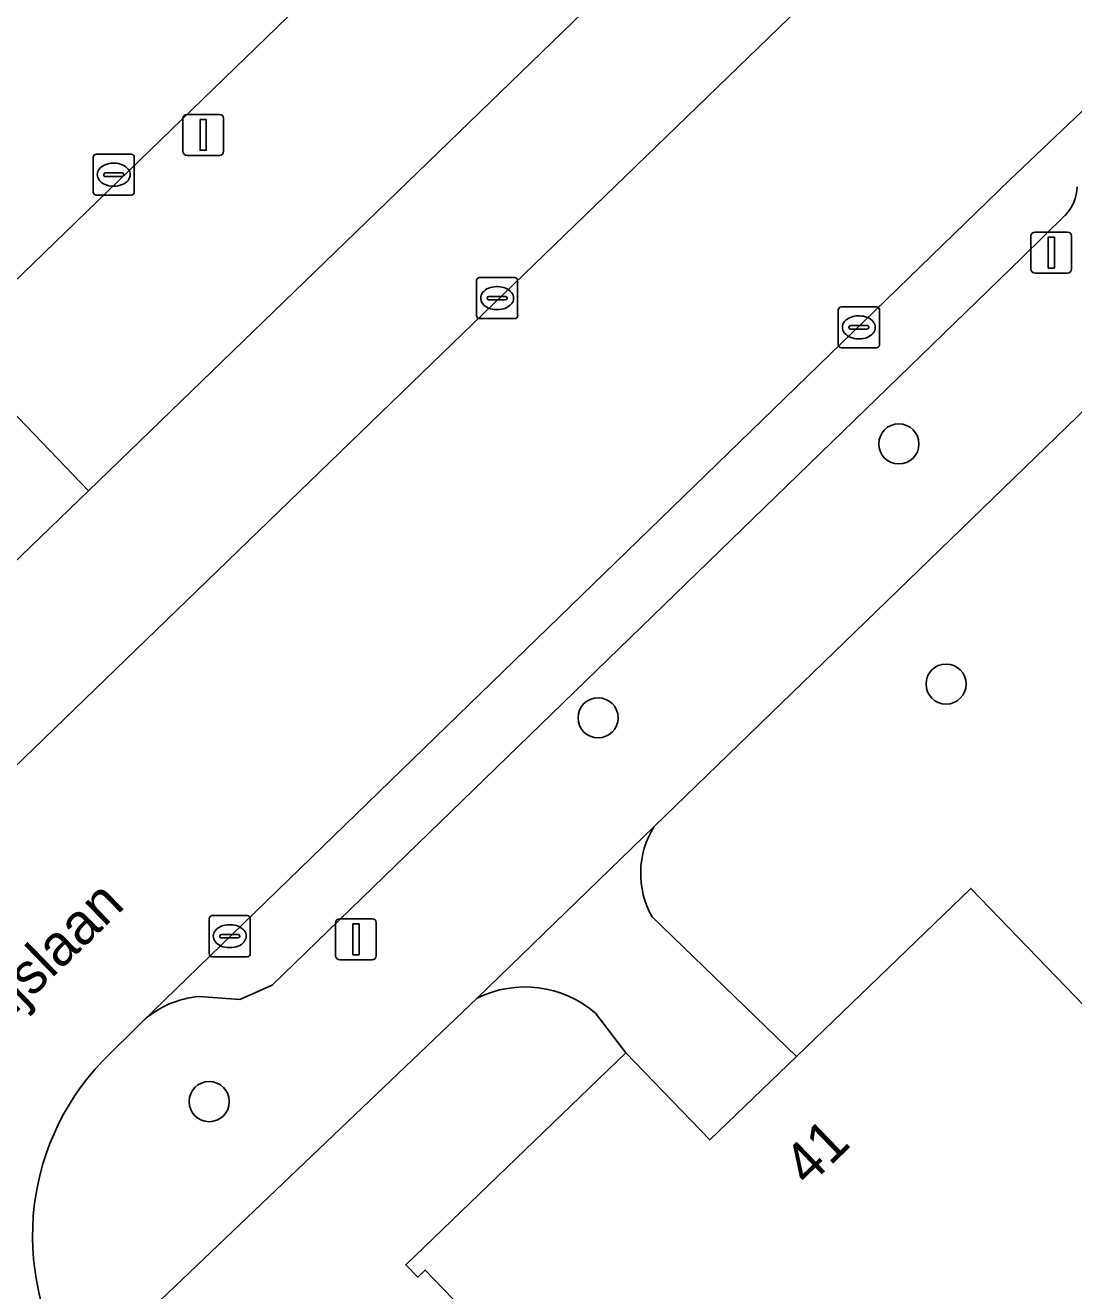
# Model space of a CAD drawing. Extents: x 157445 to 158888, y 383061 to 384688.
# Drawn here: x 158401.07 to 158426.61, y 383881.07 to 383911.91 of the extents above; entities that cross this region are included whole.
import ezdxf

# ---------------------------------------------------------------- set-up
doc = ezdxf.new("R2010")
doc.units = 0
for name, color, linetype in [('IMGEO_Boom', 7, 'Continuous'), ('IMGEO_Erf', 7, 'Continuous'), ('IMGEO_Groenvoorziening', 7, 'Continuous'), ('IMGEO_Haag', 7, 'Continuous'), ('IMGEO_Kolk', 7, 'Continuous'), ('IMGEO_Lichtmast', 7, 'Continuous'), ('IMGEO_Openbare_ruimte_label', 7, 'Continuous'), ('IMGEO_Pand', 7, 'Continuous'), ('IMGEO_Pand_nummerreeks', 7, 'Continuous'), ('IMGEO_Parkeervlak_open', 7, 'Continuous'), ('IMGEO_Rijbaan_lokaal_open', 7, 'Continuous'), ('IMGEO_Voetpad_open', 7, 'Continuous')]:
    doc.layers.add(name, color=color, linetype=linetype)

msp = doc.modelspace()

# ---------------------------------------------------------------- linework, layer by layer
at = {"layer": 'IMGEO_Boom'}
for centre in [(158422.347, 383901.709), (158423.498, 383895.855), (158415.02, 383895.032), (158405.546, 383885.677)]:
    msp.add_circle(centre, 0.489, dxfattribs=at)
at = {"layer": 'IMGEO_Erf'}
for points in [[(158438.559, 383913.872), (158416.387, 383892.382)], [(158412.073, 383888.2), (158403.479, 383880.004), (158404.851, 383878.41), (158406.958, 383876.246), (158411.036, 383871.909), (158430.803, 383851.097), (158426.813, 383848.24), (158440.405, 383828.146), (158440.739, 383828.38), (158449.308, 383815.94), (158500, 383850.527), (158500.951, 383851.176), (158500, 383852.558), (158496.134, 383858.175), (158459.68, 383895.913)], [(158416.337, 383890.182), (158419.853, 383886.779), (158424.1, 383890.875), (158427.558, 383887.289), (158426.943, 383886.695), (158434.123, 383879.25), (158435.398, 383880.479), (158437.607, 383878.188), (158436.368, 383876.993), (158441.278, 383871.902), (158441.97, 383872.57), (158447.024, 383867.329), (158438.798, 383859.396), (158435.198, 383855.925), (158434.951, 383856.181), (158435.126, 383856.35), (158410.805, 383881.571), (158410.627, 383881.399), (158410.336, 383881.7), (158415.694, 383886.867), (158414.956, 383887.837)]]:
    msp.add_lwpolyline(points, dxfattribs=at)
for centre, radius, start, end in [((158418.2, 383891.24), 2.143, 147.8001, 209.596), ((158413.241, 383885.844), 2.629, 49.2776, 116.3697)]:
    msp.add_arc(centre, radius, start, end, dxfattribs=at)
at = {"layer": 'IMGEO_Groenvoorziening'}
msp.add_lwpolyline([(158422.655, 383914.984), (158423.96, 383916.751), (158424.606, 383917.499), (158424.863, 383917.743), (158423.161, 383919.483), (158422.663, 383919.992), (158402.61, 383900.565), (158399.337, 383897.416), (158387.866, 383886.324), (158390.324, 383883.695)], close=True, dxfattribs=at)
msp.add_lwpolyline([(158395.648, 383901.21), (158399.337, 383897.416), (158402.61, 383900.565), (158399.194, 383904.113), (158398.991, 383904.323)], dxfattribs=at)
at = {"layer": 'IMGEO_Haag'}
msp.add_lwpolyline([(158422.655, 383914.984), (158423.96, 383916.751), (158424.606, 383917.499), (158424.863, 383917.743), (158423.161, 383919.483), (158422.663, 383919.992), (158402.61, 383900.565), (158399.337, 383897.416), (158387.866, 383886.324), (158390.324, 383883.695)], close=True, dxfattribs=at)
at = {"layer": 'IMGEO_Kolk'}
for p, q in [((158402.72, 383907.845), (158402.72, 383908.697)), ((158402.795, 383908.771), (158403.647, 383908.771)), ((158403.721, 383908.697), (158403.721, 383907.845)), ((158403.208, 383908.551), (158403.233, 383908.551)), ((158402.979, 383908.265), (158402.979, 383908.277)), ((158403.417, 383908.228), (158403.019, 383908.228)), ((158403.022, 383908.314), (158403.42, 383908.314)), ((158403.463, 383908.277), (158403.463, 383908.265)), ((158403.647, 383907.771), (158402.795, 383907.771)), ((158403.231, 383907.991), (158403.206, 383907.991)), ((158412.06, 383904.836), (158412.06, 383905.688)), ((158412.135, 383905.762), (158412.987, 383905.762)), ((158413.061, 383905.688), (158413.061, 383904.836)), ((158412.362, 383905.305), (158412.76, 383905.305)), ((158412.548, 383905.542), (158412.573, 383905.542)), ((158412.319, 383905.256), (158412.319, 383905.268)), ((158412.757, 383905.219), (158412.359, 383905.219)), ((158412.571, 383904.982), (158412.546, 383904.982)), ((158412.803, 383905.268), (158412.803, 383905.256)), ((158420.872, 383904.123), (158420.872, 383904.975)), ((158420.947, 383905.049), (158421.799, 383905.049)), ((158421.873, 383904.975), (158421.873, 383904.123)), ((158412.987, 383904.762), (158412.135, 383904.762)), ((158421.36, 383904.829), (158421.385, 383904.829)), ((158421.131, 383904.543), (158421.131, 383904.555)), ((158421.569, 383904.506), (158421.171, 383904.506)), ((158421.174, 383904.592), (158421.572, 383904.592)), ((158421.615, 383904.555), (158421.615, 383904.543)), ((158421.383, 383904.269), (158421.358, 383904.269)), ((158421.799, 383904.049), (158420.947, 383904.049)), ((158405.621, 383890.21), (158406.473, 383890.21)), ((158405.546, 383889.284), (158405.546, 383890.136)), ((158406.034, 383889.99), (158406.059, 383889.99)), ((158406.547, 383890.136), (158406.547, 383889.284)), ((158405.805, 383889.704), (158405.805, 383889.716)), ((158406.243, 383889.667), (158405.845, 383889.667)), ((158405.848, 383889.753), (158406.246, 383889.753)), ((158406.289, 383889.716), (158406.289, 383889.704)), ((158406.057, 383889.43), (158406.032, 383889.43)), ((158406.473, 383889.21), (158405.621, 383889.21))]:
    msp.add_line(p, q, dxfattribs=at)
for points in [[(158402.72, 383907.845), (158402.72, 383908.697)], [(158402.795, 383908.771), (158403.647, 383908.771)], [(158403.721, 383908.697), (158403.721, 383907.845)], [(158403.647, 383907.771), (158402.795, 383907.771)], [(158412.06, 383904.836), (158412.06, 383905.688)], [(158412.135, 383905.762), (158412.987, 383905.762)], [(158413.061, 383905.688), (158413.061, 383904.836)], [(158420.872, 383904.123), (158420.872, 383904.975)], [(158420.947, 383905.049), (158421.799, 383905.049)], [(158421.873, 383904.975), (158421.873, 383904.123)], [(158412.987, 383904.762), (158412.135, 383904.762)], [(158421.799, 383904.049), (158420.947, 383904.049)], [(158405.621, 383890.21), (158406.473, 383890.21)], [(158405.546, 383889.284), (158405.546, 383890.136)], [(158406.547, 383890.136), (158406.547, 383889.284)], [(158406.473, 383889.21), (158405.621, 383889.21)]]:
    msp.add_lwpolyline(points, dxfattribs=at)
for centre, radius, start, end in [((158402.797, 383908.695), 0.0765, 91.552, 178.448), ((158402.797, 383908.695), 0.0765, 91.552, 178.448), ((158403.645, 383908.695), 0.0765, 1.552, 88.448), ((158403.645, 383908.695), 0.0765, 1.552, 88.448), ((158403.019, 383908.274), 0.0403, 85.8775, 175.7526), ((158403.016, 383908.264), 0.0366, 178.938, 274.7102), ((158403.42, 383908.271), 0.043, 264.8664, 352.4533), ((158403.424, 383908.276), 0.0386, 1.7309, 96.639), ((158402.797, 383907.847), 0.0765, 181.552, 268.448), ((158402.797, 383907.847), 0.0765, 181.552, 268.448), ((158403.645, 383907.847), 0.0765, 271.552, 358.448), ((158403.645, 383907.847), 0.0765, 271.552, 358.448), ((158412.137, 383905.686), 0.0765, 91.552, 178.448), ((158412.137, 383905.686), 0.0765, 91.552, 178.448), ((158412.985, 383905.686), 0.0765, 1.552, 88.448), ((158412.985, 383905.686), 0.0765, 1.552, 88.448), ((158412.359, 383905.265), 0.0403, 85.8775, 175.7526), ((158412.764, 383905.267), 0.0386, 1.7309, 96.639), ((158412.356, 383905.255), 0.0366, 178.938, 274.7102), ((158412.76, 383905.262), 0.043, 264.8664, 352.4533), ((158420.949, 383904.973), 0.0765, 91.552, 178.448), ((158420.949, 383904.973), 0.0765, 91.552, 178.448), ((158421.797, 383904.973), 0.0765, 1.552, 88.448), ((158421.797, 383904.973), 0.0765, 1.552, 88.448), ((158412.137, 383904.838), 0.0765, 181.552, 268.448), ((158412.137, 383904.838), 0.0765, 181.552, 268.448), ((158412.985, 383904.838), 0.0765, 271.552, 358.448), ((158412.985, 383904.838), 0.0765, 271.552, 358.448), ((158421.171, 383904.552), 0.0403, 85.8775, 175.7526), ((158421.168, 383904.542), 0.0366, 178.938, 274.7102), ((158421.572, 383904.549), 0.043, 264.8664, 352.4533), ((158421.576, 383904.554), 0.0386, 1.7309, 96.639), ((158420.949, 383904.125), 0.0765, 181.552, 268.448), ((158420.949, 383904.125), 0.0765, 181.552, 268.448), ((158421.797, 383904.125), 0.0765, 271.552, 358.448), ((158421.797, 383904.125), 0.0765, 271.552, 358.448), ((158405.623, 383890.134), 0.0765, 91.552, 178.448), ((158405.623, 383890.134), 0.0765, 91.552, 178.448), ((158406.471, 383890.134), 0.0765, 1.552, 88.448), ((158406.471, 383890.134), 0.0765, 1.552, 88.448), ((158405.845, 383889.713), 0.0403, 85.8775, 175.7526), ((158405.842, 383889.703), 0.0366, 178.938, 274.7102), ((158406.246, 383889.71), 0.043, 264.8664, 352.4533), ((158406.25, 383889.715), 0.0386, 1.7309, 96.639), ((158405.623, 383889.286), 0.0765, 181.552, 268.448), ((158405.623, 383889.286), 0.0765, 181.552, 268.448), ((158406.471, 383889.286), 0.0765, 271.552, 358.448), ((158406.471, 383889.286), 0.0765, 271.552, 358.448)]:
    msp.add_arc(centre, radius, start, end, dxfattribs=at)
for centre, major_axis, ratio, start_param, end_param in [((158403.207, 383908.271), (-0.387, 0.002), 0.722429, 4.712389, 7.853982), ((158403.232, 383908.271), (-0.39, 0.002), 0.717154, 1.570796, 4.712389), ((158412.547, 383905.262), (-0.387, 0.002), 0.722429, 4.712389, 7.853982), ((158412.572, 383905.262), (-0.39, 0.002), 0.717154, 1.570796, 4.712389), ((158421.359, 383904.549), (-0.387, 0.002), 0.722429, 4.712389, 7.853982), ((158421.384, 383904.549), (-0.39, 0.002), 0.717154, 1.570796, 4.712389), ((158406.033, 383889.71), (-0.387, 0.002), 0.722429, 4.712389, 7.853982), ((158406.058, 383889.71), (-0.39, 0.002), 0.717154, 1.570796, 4.712389)]:
    msp.add_ellipse(centre, major_axis=major_axis, ratio=ratio, start_param=start_param, end_param=end_param, dxfattribs=at)
at = {"layer": 'IMGEO_Lichtmast'}
for p, q in [((158404.906, 383908.84), (158404.906, 383909.64)), ((158404.906, 383909.64), (158404.906, 383908.84)), ((158405.006, 383909.74), (158405.796, 383909.74)), ((158405.796, 383909.74), (158405.006, 383909.74)), ((158405.896, 383909.64), (158405.896, 383908.84)), ((158405.896, 383908.84), (158405.896, 383909.64)), ((158405.796, 383908.74), (158405.006, 383908.74)), ((158405.006, 383908.74), (158405.796, 383908.74)), ((158425.665, 383906.871), (158426.455, 383906.871)), ((158426.455, 383906.871), (158425.665, 383906.871)), ((158425.565, 383905.971), (158425.565, 383906.771)), ((158425.565, 383906.771), (158425.565, 383905.971)), ((158426.555, 383906.771), (158426.555, 383905.971)), ((158426.555, 383905.971), (158426.555, 383906.771)), ((158426.455, 383905.871), (158425.665, 383905.871)), ((158425.665, 383905.871), (158426.455, 383905.871)), ((158408.627, 383889.234), (158408.627, 383890.034)), ((158408.627, 383890.034), (158408.627, 383889.234)), ((158408.727, 383890.134), (158409.517, 383890.134)), ((158409.517, 383890.134), (158408.727, 383890.134)), ((158409.617, 383890.034), (158409.617, 383889.234)), ((158409.617, 383889.234), (158409.617, 383890.034)), ((158409.517, 383889.134), (158408.727, 383889.134)), ((158408.727, 383889.134), (158409.517, 383889.134))]:
    msp.add_line(p, q, dxfattribs=at)
for points in [[(158405.326, 383909.615), (158405.476, 383909.615), (158405.476, 383908.865), (158405.326, 383908.865), (158405.326, 383909.615)], [(158425.985, 383906.746), (158426.135, 383906.746), (158426.135, 383905.996), (158425.985, 383905.996), (158425.985, 383906.746)], [(158409.047, 383890.009), (158409.197, 383890.009), (158409.197, 383889.259), (158409.047, 383889.259), (158409.047, 383890.009)]]:
    msp.add_lwpolyline(points, dxfattribs=at)
for centre, start, end in [((158405.006, 383909.64), 90, 180), ((158405.006, 383909.64), 90, 180), ((158405.796, 383909.64), 0, 90), ((158405.796, 383909.64), 360, 90), ((158405.006, 383908.84), 180, 270), ((158405.006, 383908.84), 180, 270), ((158405.796, 383908.84), 270, 0), ((158405.796, 383908.84), 270, 0), ((158425.665, 383906.771), 90, 180), ((158425.665, 383906.771), 90, 180), ((158426.455, 383906.771), 0, 90), ((158426.455, 383906.771), 360, 90), ((158425.665, 383905.971), 180, 270), ((158425.665, 383905.971), 180, 270), ((158426.455, 383905.971), 270, 0), ((158426.455, 383905.971), 270, 0), ((158408.727, 383890.034), 90, 180), ((158408.727, 383890.034), 90, 180), ((158409.517, 383890.034), 0, 90), ((158409.517, 383890.034), 360, 90), ((158408.727, 383889.234), 180, 270), ((158408.727, 383889.234), 180, 270), ((158409.517, 383889.234), 270, 0), ((158409.517, 383889.234), 270, 0)]:
    msp.add_arc(centre, 0.1, start, end, dxfattribs=at)
at = {"layer": 'IMGEO_Pand'}
msp.add_lwpolyline([(158436.368, 383876.993), (158437.607, 383878.188), (158435.398, 383880.479), (158434.123, 383879.25), (158426.943, 383886.695), (158427.558, 383887.289), (158424.1, 383890.875), (158419.853, 383886.779), (158417.742, 383884.744), (158415.694, 383886.867), (158410.336, 383881.7), (158410.627, 383881.399), (158410.805, 383881.571), (158435.126, 383856.35), (158434.951, 383856.181), (158435.198, 383855.925), (158438.798, 383859.396), (158447.024, 383867.329), (158441.97, 383872.57), (158441.278, 383871.902)], close=True, dxfattribs=at)
at = {"layer": 'IMGEO_Parkeervlak_open'}
msp.add_lwpolyline([(158422.663, 383919.992), (158427.408, 383924.589), (158423.893, 383928.151), (158414.385, 383918.785), (158415.043, 383918.131), (158413.038, 383916.181), (158412.358, 383916.874), (158399.194, 383904.113), (158402.61, 383900.565)], close=True, dxfattribs=at)
for points in [[(158427.264, 383910.251), (158425.056, 383908.155), (158403.912, 383887.622)], [(158405.31, 383888.238), (158406.296, 383888.168), (158407.084, 383888.517), (158425.345, 383906.245), (158426.402, 383907.28)]]:
    msp.add_lwpolyline(points, dxfattribs=at)
for centre, radius, start, end in [((158425.629, 383908.01), 1.063, 316.6116, 358.207), ((158405.488, 383885.94), 2.305, 94.4233, 133.1361)]:
    msp.add_arc(centre, radius, start, end, dxfattribs=at)
at = {"layer": 'IMGEO_Rijbaan_lokaal_open'}
for points in [[(158398.991, 383904.323), (158399.194, 383904.113), (158412.358, 383916.874), (158411.093, 383918.164), (158413.038, 383920.127), (158414.385, 383918.785), (158423.893, 383928.151), (158425.089, 383929.297), (158421.25, 383933.184), (158360.596, 383874.532), (158356.812, 383871.139), (158363.321, 383863.658), (158364.847, 383861.904), (158365.392, 383861.867)], [(158422.655, 383914.984), (158390.324, 383883.695), (158387.889, 383881.33), (158385.303, 383878.817), (158379.966, 383873.861), (158369.801, 383864.962), (158366.829, 383862.356), (158328.842, 383829.024)], [(158402.952, 383886.671), (158403.912, 383887.622), (158425.056, 383908.155), (158427.264, 383910.251), (158427.575, 383910.555), (158429, 383911.582), (158429.753, 383912.179)]]:
    msp.add_lwpolyline(points, dxfattribs=at)
msp.add_arc((158407.43, 383882.401), 6.188, 136.3614, 214.7344, dxfattribs=at)
at = {"layer": 'IMGEO_Voetpad_open'}
for points in [[(158416.387, 383892.382), (158438.559, 383913.872), (158442.523, 383919.317)], [(158426.402, 383907.28), (158425.345, 383906.245), (158407.084, 383888.517), (158406.296, 383888.168), (158405.31, 383888.238)], [(158402.345, 383878.875), (158403.479, 383880.004), (158412.073, 383888.2), (158416.387, 383892.382)], [(158416.387, 383892.382), (158412.073, 383888.2)], [(158414.956, 383887.837), (158415.694, 383886.867), (158417.742, 383884.744), (158419.853, 383886.779), (158416.337, 383890.182)], [(158403.912, 383887.622), (158402.952, 383886.671)]]:
    msp.add_lwpolyline(points, dxfattribs=at)
for centre, radius, start, end in [((158425.629, 383908.01), 1.063, 316.6116, 358.207), ((158418.2, 383891.24), 2.143, 147.8001, 209.596), ((158413.241, 383885.844), 2.629, 49.2776, 116.3697), ((158405.488, 383885.94), 2.305, 94.4233, 133.1361), ((158407.43, 383882.401), 6.188, 136.3614, 214.7344)]:
    msp.add_arc(centre, radius, start, end, dxfattribs=at)

# ---------------------------------------------------------------- texts
at = {"layer": 'IMGEO_Openbare_ruimte_label'}
msp.add_text('Johannes Buijslaan', height=1, rotation=44.1086, dxfattribs=at).set_placement((158395.195, 383882.356))
at = {"layer": 'IMGEO_Pand_nummerreeks'}
msp.add_text('41', height=1, rotation=43.9516, dxfattribs=at).set_placement((158420.137, 383883.581))

doc.saveas('drawing.dxf')
